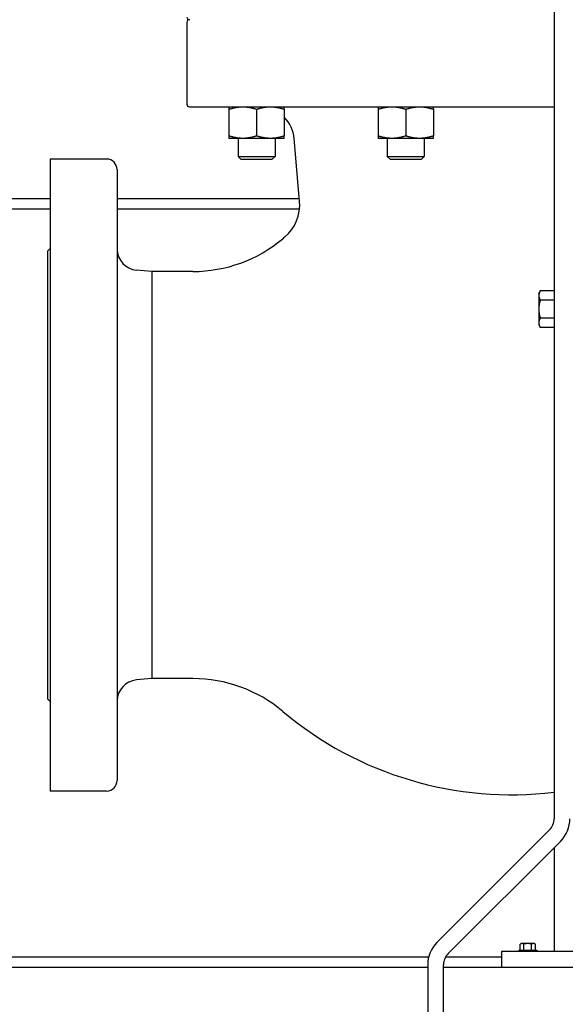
# Model space of a CAD drawing. Header units: inches. Extents: x 24 to 1128, y -69 to 748.
# Tile 571 of 656: x 926 to 939, y 338 to 362. Entities that reach past the tile are written whole.
import ezdxf

# ---------------------------------------------------------------- set-up
doc = ezdxf.new("R2010")
doc.units = ezdxf.units.IN
doc.header["$LTSCALE"] = 32
doc.header["$MEASUREMENT"] = 0
doc.layers.add('Visible (ANSI)', color=7, linetype='Continuous', lineweight=30)

msp = doc.modelspace()

# ---------------------------------------------------------------- linework, layer by layer
at = {"layer": 'Visible (ANSI)'}
for p, q in [((938.78453, 376.85867), (938.78453, 342.764)), ((930.06953, 361.66617), (930.06953, 359.72467)), ((930.13253, 359.66167), (938.78453, 359.66167)), ((931.06902, 359.60308), (931.06902, 358.97026)), ((931.72502, 359.60308), (931.72502, 358.97026)), ((932.38102, 359.60308), (932.38102, 358.97026)), ((934.60747, 359.60308), (934.60747, 358.97026)), ((935.26347, 359.60308), (935.26347, 358.97026)), ((935.91947, 359.60308), (935.91947, 358.97026)), ((931.39702, 358.91167), (931.06902, 358.91167)), ((931.28752, 358.91167), (931.28752, 358.48332)), ((932.05302, 358.91167), (931.39702, 358.91167)), ((932.38102, 358.91167), (932.05302, 358.91167)), ((932.16252, 358.91167), (932.16252, 358.48332)), ((932.7463, 357.42404), (932.61658, 358.90675)), ((934.93547, 358.91167), (934.60747, 358.91167)), ((934.82597, 358.91167), (934.82597, 358.48332)), ((935.59147, 358.91167), (934.93547, 358.91167)), ((935.91947, 358.91167), (935.59147, 358.91167)), ((935.70097, 358.91167), (935.70097, 358.48332)), ((926.82453, 358.42117), (926.82453, 343.42117)), ((928.16553, 358.42117), (926.82453, 358.42117)), ((931.28752, 358.48332), (932.16252, 358.48332)), ((931.35367, 358.41717), (931.28752, 358.48332)), ((931.35367, 358.41717), (932.09637, 358.41717)), ((932.09637, 358.41717), (932.16252, 358.48332)), ((934.82597, 358.48332), (935.70097, 358.48332)), ((934.89212, 358.41717), (934.82597, 358.48332)), ((934.89212, 358.41717), (935.63482, 358.41717)), ((935.63482, 358.41717), (935.70097, 358.48332)), ((928.41553, 358.17117), (928.41553, 343.67117)), ((914.78453, 357.48367), (926.82453, 357.48367)), ((928.41553, 357.48367), (932.74108, 357.48367)), ((926.82453, 357.23367), (914.78453, 357.23367)), ((932.74477, 357.23367), (928.41553, 357.23367)), ((926.76153, 356.23617), (926.82453, 356.29917)), ((926.76153, 356.23617), (926.76153, 345.60617)), ((929.24253, 355.75299), (928.87196, 355.78541)), ((929.24253, 355.75299), (929.24253, 346.08935)), ((930.21405, 355.75299), (929.24253, 355.75299)), ((938.42053, 355.23367), (938.45402, 355.29168)), ((938.42053, 355.23367), (938.42053, 355.18343)), ((938.78453, 355.29168), (938.45402, 355.29168)), ((938.78453, 355.29168), (938.78453, 355.18343)), ((938.78453, 355.23367), (938.78453, 355.23367)), ((938.42053, 355.18343), (938.42053, 354.85867)), ((938.78453, 355.07518), (938.45402, 355.07518)), ((938.78453, 355.18343), (938.78453, 355.07518)), ((938.78453, 355.07518), (938.78453, 354.85867)), ((938.42053, 354.85867), (938.42053, 354.53391)), ((938.78453, 354.85867), (938.78453, 354.64216)), ((938.42053, 354.53391), (938.42053, 354.48367)), ((938.78453, 354.64216), (938.45402, 354.64216)), ((938.78453, 354.64216), (938.78453, 354.53391)), ((938.78453, 354.53391), (938.78453, 354.42566)), ((938.42053, 354.48367), (938.45402, 354.42566)), ((938.78453, 354.42566), (938.45402, 354.42566)), ((938.78453, 354.48367), (938.78453, 354.48367)), ((929.24253, 346.08935), (928.87196, 346.05693)), ((930.21405, 346.08935), (929.24253, 346.08935)), ((926.76153, 345.60617), (926.82453, 345.54317)), ((928.16553, 343.42117), (926.82453, 343.42117)), ((938.6747, 342.49883), (936.0042, 339.82834)), ((936.26937, 339.56317), (938.93986, 342.23367)), ((938.78453, 342.07834), (938.78453, 339.60867)), ((937.53453, 339.60867), (937.53453, 339.23367)), ((941.53453, 339.60867), (937.53453, 339.60867)), ((937.94353, 339.64767), (938.37553, 339.64767)), ((937.94353, 339.64767), (937.94353, 339.60867)), ((937.9794, 339.64767), (937.9794, 339.78345)), ((938.02443, 339.80267), (938.00353, 339.80267)), ((938.15953, 339.80267), (938.02443, 339.80267)), ((938.06947, 339.64767), (938.06947, 339.78345)), ((938.29463, 339.80267), (938.15953, 339.80267)), ((938.2496, 339.64767), (938.2496, 339.78345)), ((938.31553, 339.80267), (938.29463, 339.80267)), ((938.33967, 339.64767), (938.33967, 339.78345)), ((938.37553, 339.64767), (938.37553, 339.60867)), ((917.76119, 339.48367), (935.80788, 339.48367)), ((936.20872, 339.48367), (937.53453, 339.48367)), ((935.78453, 339.23367), (917.78453, 339.23367)), ((935.78453, 339.29801), (935.78453, 312.10867)), ((936.15953, 312.10867), (936.15953, 339.29801)), ((1040.59703, 339.23367), (936.15953, 339.23367))]:
    msp.add_line(p, q, dxfattribs=at)
for centre, radius, start, end in [((930.13253, 361.79217), 0.063, 180, 270), ((930.13253, 361.66617), 0.063, 90, 180), ((930.13253, 359.72467), 0.063, 180, 270), ((931.79273, 358.83467), 0.827, 5, 44.654126), ((928.16553, 358.17117), 0.25, 0, 90), ((931.75011, 357.33688), 1, 309.711297, 5), ((930.21405, 359.06099), 3.308, 270, 310.102697), ((937.76553, 350.09417), 8.415, 129.711297, 130.102697), ((928.91553, 356.28351), 0.5, 180, 265), ((928.91553, 345.55883), 0.5, 95, 180), ((930.21405, 342.78135), 3.308, 49.897303, 90), ((937.76553, 351.74817), 8.415, 229.897303, 276.955203), ((928.16553, 343.67117), 0.25, 270, 0), ((938.40953, 342.764), 0.375, 315, 0), ((938.40953, 342.764), 0.75, 315, 0), ((936.53453, 339.29801), 0.75, 135, 180), ((938.15953, 339.58205), 0.2702, 125.26439, 131.810315), ((938.15953, 339.58205), 0.22062, 90, 114.094843), ((938.15953, 339.58205), 0.22062, 65.905157, 90), ((938.15953, 339.58205), 0.2702, 48.189685, 54.73561), ((936.53453, 339.29801), 0.375, 135, 180)]:
    msp.add_arc(centre, radius, start, end, dxfattribs=at)
for centre, start_param, end_param in [((938.02443, 339.58205), 0, 0.42053434), ((938.02443, 339.58205), 5.86265097, 6.28318531), ((938.29463, 339.58205), 0, 0.42053434), ((938.29463, 339.58205), 5.86265097, 6.28318531)]:
    msp.add_ellipse(centre, major_axis=(0, 0.22062), ratio=0.5, start_param=start_param, end_param=end_param, dxfattribs=at)
for points, weights in [([(931.06902, 359.66167), (931.06902, 359.66167), (931.06902, 359.60308)], [1, 1.04314139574, 1.01001874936]), ([(931.06902, 359.60308), (931.2448, 359.66167), (931.39702, 359.66167)], [1.01001874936, 1.04314139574, 1]), ([(931.39702, 359.66167), (931.54925, 359.66167), (931.72502, 359.60308)], [1, 1.04314139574, 1.01001874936]), ([(931.72502, 359.60308), (931.9008, 359.66167), (932.05302, 359.66167)], [1.01001874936, 1.04314139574, 1]), ([(932.05302, 359.66167), (932.20525, 359.66167), (932.38102, 359.60308)], [1, 1.04314139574, 1.01001874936]), ([(932.38102, 359.60308), (932.38102, 359.65736), (932.38102, 359.66133)], [1.01001874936, 1.04063161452, 1.00609998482]), ([(934.60747, 359.66167), (934.60747, 359.66167), (934.60747, 359.60308)], [1, 1.04314139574, 1.01001874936]), ([(934.60747, 359.60308), (934.78325, 359.66167), (934.93547, 359.66167)], [1.01001874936, 1.04314139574, 1]), ([(934.93547, 359.66167), (935.0877, 359.66167), (935.26347, 359.60308)], [1, 1.04314139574, 1.01001874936]), ([(935.26347, 359.60308), (935.43925, 359.66167), (935.59147, 359.66167)], [1.01001874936, 1.04314139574, 1]), ([(935.59147, 359.66167), (935.7437, 359.66167), (935.91947, 359.60308)], [1, 1.04314139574, 1.01001874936]), ([(935.91947, 359.60308), (935.91947, 359.66167), (935.91947, 359.66167)], [1.01001874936, 1.04314139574, 1]), ([(931.06902, 358.97026), (931.06902, 358.91167), (931.06902, 358.91167)], [1.01001874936, 1.04314139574, 1]), ([(931.39702, 358.91167), (931.2448, 358.91167), (931.06902, 358.97026)], [1, 1.04314139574, 1.01001874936]), ([(931.72502, 358.97026), (931.54925, 358.91167), (931.39702, 358.91167)], [1.01001874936, 1.04314139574, 1]), ([(932.05302, 358.91167), (931.9008, 358.91167), (931.72502, 358.97026)], [1, 1.04314139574, 1.01001874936]), ([(932.38102, 358.97026), (932.20525, 358.91167), (932.05302, 358.91167)], [1.01001874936, 1.04314139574, 1]), ([(932.38102, 358.91167), (932.38102, 358.91167), (932.38102, 358.97026)], [1, 1.04314139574, 1.01001874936]), ([(934.60747, 358.97026), (934.60747, 358.91167), (934.60747, 358.91167)], [1.01001874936, 1.04314139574, 1]), ([(934.93547, 358.91167), (934.78325, 358.91167), (934.60747, 358.97026)], [1, 1.04314139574, 1.01001874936]), ([(935.26347, 358.97026), (935.0877, 358.91167), (934.93547, 358.91167)], [1.01001874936, 1.04314139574, 1]), ([(935.59147, 358.91167), (935.43925, 358.91167), (935.26347, 358.97026)], [1, 1.04314139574, 1.01001874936]), ([(935.91947, 358.97026), (935.7437, 358.91167), (935.59147, 358.91167)], [1.01001874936, 1.04314139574, 1]), ([(935.91947, 358.91167), (935.91947, 358.91167), (935.91947, 358.97026)], [1, 1.04314139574, 1.01001874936]), ([(938.45402, 355.29168), (938.42053, 355.23367), (938.42053, 355.18343)], [1, 1.0379548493, 1]), ([(938.42053, 355.18343), (938.42053, 355.13319), (938.45402, 355.07518)], [1, 1.0379548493, 1]), ([(938.45402, 355.07518), (938.42053, 354.95915), (938.42053, 354.85867)], [1, 1.0379548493, 1]), ([(938.42053, 354.85867), (938.42053, 354.75819), (938.45402, 354.64216)], [1, 1.0379548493, 1]), ([(938.45402, 354.64216), (938.42053, 354.58415), (938.42053, 354.53391)], [1, 1.0379548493, 1]), ([(938.42053, 354.53391), (938.42053, 354.48367), (938.45402, 354.42566)], [1, 1.0379548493, 1])]:
    msp.add_rational_spline(points, weights, degree=2, dxfattribs=at)

doc.saveas('drawing.dxf')
